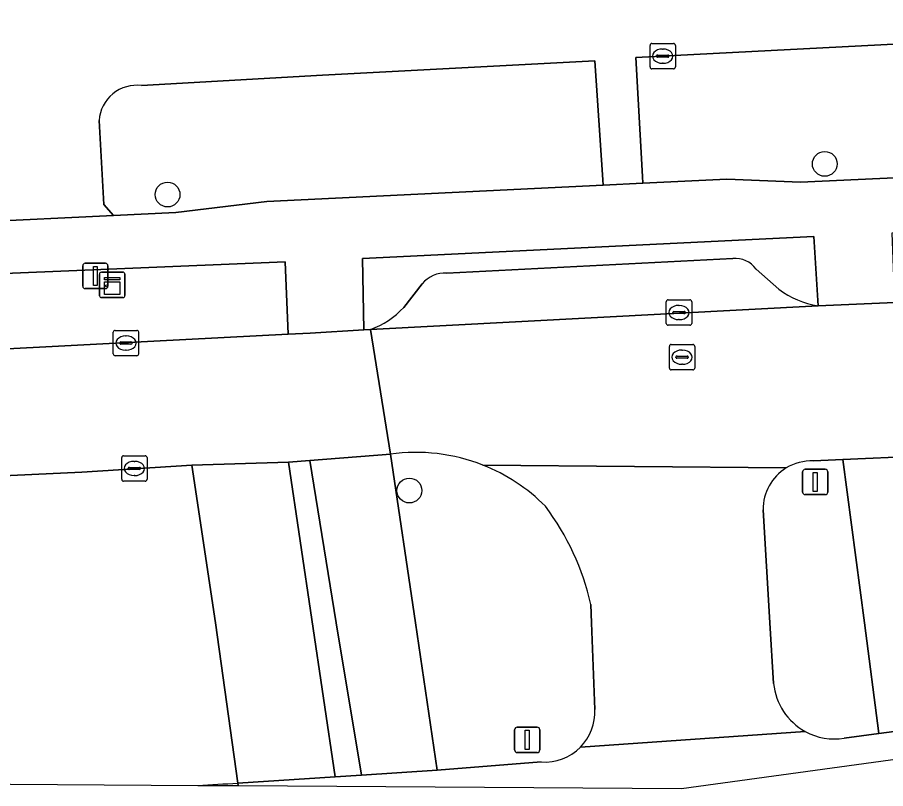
# Model space of a CAD drawing. Extents: x 162250 to 162661, y 380743 to 381606.
# Drawn here: x 162441.49 to 162475.67, y 380743.47 to 380773.85 of the extents above; entities that cross this region are included whole.
import ezdxf

# ---------------------------------------------------------------- set-up
doc = ezdxf.new("R2010")
doc.units = 0
for name, color, linetype in [('IMGEO_Berm_groen', 7, 'Continuous'), ('IMGEO_Berm_open', 7, 'Continuous'), ('IMGEO_Boom', 7, 'Continuous'), ('IMGEO_Fietspad_open', 7, 'Continuous'), ('IMGEO_Kast', 7, 'Continuous'), ('IMGEO_Kolk', 7, 'Continuous'), ('IMGEO_Lichtmast', 7, 'Continuous'), ('IMGEO_Parkeervlak_open', 7, 'Continuous'), ('IMGEO_Rijbaan_lokaal_gesloten', 7, 'Continuous'), ('IMGEO_Rioolput', 7, 'Continuous'), ('IMGEO_Verkeersbordpaal', 7, 'Continuous'), ('IMGEO_Verkeerseiland_groen', 7, 'Continuous'), ('IMGEO_Verkeerseiland_open', 7, 'Continuous'), ('IMGEO_Voetpad_open', 7, 'Continuous')]:
    doc.layers.add(name, color=color, linetype=linetype)

msp = doc.modelspace()

# ---------------------------------------------------------------- linework, layer by layer
at = {"layer": 'IMGEO_Berm_groen'}
for points in [[(162486.276, 380773.368), (162477.761, 380772.884), (162465.837, 380772.261), (162466.099, 380767.579), (162466.113, 380767.309), (162469.412, 380767.47), (162472.316, 380767.359), (162487.935, 380768.078)], [(162444.703, 380769.785), (162444.895, 380766.475), (162445.273, 380766.041), (162447.722, 380766.158), (162451.303, 380766.589), (162464.549, 380767.233), (162464.535, 380767.445), (162464.218, 380772.136)], [(162464.218, 380772.136), (162453.503, 380771.568), (162446.376, 380771.16)], [(162450.17, 380743.689), (162449.284, 380750), (162448.355, 380756.215), (162444.027, 380755.938), (162423.757, 380754.99)], [(162325.638, 380751.397), (162334.985, 380750.161), (162336.758, 380753.324), (162364.084, 380750.702), (162399.119, 380750), (162400.616, 380749.97), (162403.266, 380748.391), (162404.826, 380747.208), (162407.436, 380744.677), (162408.039, 380743.876), (162448.59, 380743.6)]]:
    msp.add_lwpolyline(points, dxfattribs=at)
for centre, radius, start, end in [((162446.189, 380769.683), 1.489, 82.7755, 176.0565), ((162423.701, 381198.036), 455.118, 273.13491, 273.33415)]:
    msp.add_arc(centre, radius, start, end, dxfattribs=at)
at = {"layer": 'IMGEO_Berm_open'}
for points in [[(162473.011, 380762.481), (162472.837, 380765.221), (162455.069, 380764.348), (162455.128, 380761.538), (162455.39, 380761.554)], [(162430.325, 380760.229), (162446.861, 380761.09), (162452.142, 380761.365), (162452.031, 380764.216), (162419.825, 380762.873)], [(162458.393, 380763.772), (162469.646, 380764.353)], [(162470.57, 380763.928), (162471.467, 380763.136)], [(162456.696, 380762.423), (162457.426, 380763.346)]]:
    msp.add_lwpolyline(points, dxfattribs=at)
for centre, radius, start, end in [((162469.732, 380763.323), 1.033, 35.8207, 94.7786), ((162458.313, 380762.644), 1.131, 85.9281, 141.6225), ((162473.587, 380765.987), 3.553, 233.3598, 260.6646), ((162454.215, 380764.736), 3.392, 290.268, 317.0109)]:
    msp.add_arc(centre, radius, start, end, dxfattribs=at)
at = {"layer": 'IMGEO_Boom'}
for centre in [(162473.272, 380768.075), (162447.398, 380766.867), (162456.92, 380755.211)]:
    msp.add_circle(centre, 0.489, dxfattribs=at)
at = {"layer": 'IMGEO_Fietspad_open'}
for points in [[(162502.821, 380768.833), (162499.808, 380768.701), (162492.632, 380768.294), (162487.935, 380768.078), (162472.316, 380767.359), (162469.412, 380767.47), (162466.113, 380767.309), (162464.549, 380767.233), (162451.303, 380766.589), (162447.722, 380766.158), (162445.273, 380766.041), (162428.839, 380765.256)], [(162419.825, 380762.873), (162452.031, 380764.216), (162452.142, 380761.365), (162453.016, 380761.41), (162455.128, 380761.538), (162455.069, 380764.348), (162472.837, 380765.221), (162473.011, 380762.481), (162476.025, 380762.613), (162475.929, 380765.357), (162492.757, 380766.179), (162492.859, 380766.185), (162499.837, 380766.57), (162499.923, 380766.575), (162504.786, 380766.884)]]:
    msp.add_lwpolyline(points, dxfattribs=at)
for points in [[(162455.03, 380744.003), (162458.007, 380744.196), (162457.155, 380750), (162456.171, 380756.641), (162452.998, 380756.389), (162454.038, 380750)], [(162476.956, 380756.559), (162473.985, 380756.43), (162474.833, 380750), (162475.405, 380745.639), (162478.415, 380746.042), (162477.877, 380750)]]:
    msp.add_lwpolyline(points, close=True, dxfattribs=at)
at = {"layer": 'IMGEO_Kast'}
for p, q in [((162444.719, 380762.883), (162444.719, 380763.724)), ((162444.719, 380763.724), (162444.719, 380762.883)), ((162444.794, 380763.808), (162445.635, 380763.808)), ((162445.635, 380763.808), (162444.794, 380763.808)), ((162445.719, 380763.733), (162445.719, 380762.892)), ((162445.719, 380762.892), (162445.719, 380763.733)), ((162445.644, 380762.808), (162444.803, 380762.808)), ((162444.803, 380762.808), (162445.644, 380762.808))]:
    msp.add_line(p, q, dxfattribs=at)
for points in [[(162444.914, 380763.598), (162445.514, 380763.598), (162445.514, 380763.513), (162444.914, 380763.513), (162444.914, 380763.598)], [(162444.914, 380763.423), (162445.514, 380763.423), (162445.514, 380762.934), (162444.914, 380762.934), (162444.914, 380763.423)]]:
    msp.add_lwpolyline(points, dxfattribs=at)
msp.add_circle((162444.998, 380763.272), 0.0377, dxfattribs=at)
for centre, start, end in [((162444.797, 380763.73), 92.4484, 184.2845), ((162444.797, 380763.73), 92.4484, 184.2845), ((162445.641, 380763.73), 2.4484, 94.2845), ((162445.641, 380763.73), 2.4484, 94.2845), ((162444.797, 380762.886), 182.4484, 274.2845), ((162444.797, 380762.886), 182.4484, 274.2845), ((162445.641, 380762.886), 272.4484, 4.2845), ((162445.641, 380762.886), 272.4484, 4.2845)]:
    msp.add_arc(centre, 0.0779, start, end, dxfattribs=at)
at = {"layer": 'IMGEO_Kolk'}
for p, q in [((162466.392, 380771.891), (162466.392, 380772.743)), ((162466.467, 380772.817), (162467.319, 380772.817)), ((162466.88, 380772.597), (162466.905, 380772.597)), ((162467.393, 380772.743), (162467.393, 380771.891)), ((162466.651, 380772.311), (162466.651, 380772.323)), ((162467.089, 380772.274), (162466.691, 380772.274)), ((162466.694, 380772.36), (162467.092, 380772.36)), ((162467.135, 380772.323), (162467.135, 380772.311)), ((162466.903, 380772.037), (162466.878, 380772.037)), ((162467.319, 380771.817), (162466.467, 380771.817)), ((162467.107, 380762.721), (162467.959, 380762.721)), ((162467.032, 380761.795), (162467.032, 380762.647)), ((162467.52, 380762.501), (162467.545, 380762.501)), ((162468.033, 380762.647), (162468.033, 380761.795)), ((162467.291, 380762.215), (162467.291, 380762.227)), ((162467.729, 380762.178), (162467.331, 380762.178)), ((162467.334, 380762.264), (162467.732, 380762.264)), ((162467.775, 380762.227), (162467.775, 380762.215)), ((162467.959, 380761.721), (162467.107, 380761.721)), ((162467.543, 380761.941), (162467.518, 380761.941)), ((162445.26, 380760.591), (162445.26, 380761.443)), ((162445.335, 380761.517), (162446.187, 380761.517)), ((162446.261, 380761.443), (162446.261, 380760.591)), ((162445.519, 380761.011), (162445.519, 380761.023)), ((162445.957, 380760.974), (162445.559, 380760.974)), ((162445.562, 380761.06), (162445.96, 380761.06)), ((162445.748, 380761.297), (162445.773, 380761.297)), ((162446.003, 380761.023), (162446.003, 380761.011)), ((162445.771, 380760.737), (162445.746, 380760.737)), ((162446.187, 380760.517), (162445.335, 380760.517)), ((162445.668, 380756.579), (162446.52, 380756.579)), ((162445.593, 380755.653), (162445.593, 380756.505)), ((162446.081, 380756.359), (162446.106, 380756.359)), ((162446.594, 380756.505), (162446.594, 380755.653)), ((162445.852, 380756.073), (162445.852, 380756.085)), ((162446.29, 380756.036), (162445.892, 380756.036)), ((162445.895, 380756.122), (162446.293, 380756.122)), ((162446.336, 380756.085), (162446.336, 380756.073)), ((162446.52, 380755.579), (162445.668, 380755.579)), ((162446.104, 380755.799), (162446.079, 380755.799))]:
    msp.add_line(p, q, dxfattribs=at)
for points in [[(162466.392, 380771.891), (162466.392, 380772.743)], [(162466.467, 380772.817), (162467.319, 380772.817)], [(162467.393, 380772.743), (162467.393, 380771.891)], [(162467.319, 380771.817), (162466.467, 380771.817)], [(162467.107, 380762.721), (162467.959, 380762.721)], [(162467.032, 380761.795), (162467.032, 380762.647)], [(162468.033, 380762.647), (162468.033, 380761.795)], [(162467.959, 380761.721), (162467.107, 380761.721)], [(162445.26, 380760.591), (162445.26, 380761.443)], [(162445.335, 380761.517), (162446.187, 380761.517)], [(162446.261, 380761.443), (162446.261, 380760.591)], [(162446.187, 380760.517), (162445.335, 380760.517)], [(162445.668, 380756.579), (162446.52, 380756.579)], [(162445.593, 380755.653), (162445.593, 380756.505)], [(162446.594, 380756.505), (162446.594, 380755.653)], [(162446.52, 380755.579), (162445.668, 380755.579)]]:
    msp.add_lwpolyline(points, dxfattribs=at)
for centre, radius, start, end in [((162466.469, 380772.741), 0.0765, 91.552, 178.448), ((162466.469, 380772.741), 0.0765, 91.552, 178.448), ((162467.317, 380772.741), 0.0765, 1.552, 88.448), ((162467.317, 380772.741), 0.0765, 1.552, 88.448), ((162466.691, 380772.32), 0.0403, 85.8775, 175.7526), ((162466.688, 380772.31), 0.0366, 178.938, 274.7102), ((162467.092, 380772.317), 0.043, 264.8664, 352.4533), ((162467.096, 380772.322), 0.0386, 1.7309, 96.639), ((162466.469, 380771.893), 0.0765, 181.552, 268.448), ((162466.469, 380771.893), 0.0765, 181.552, 268.448), ((162467.317, 380771.893), 0.0765, 271.552, 358.448), ((162467.317, 380771.893), 0.0765, 271.552, 358.448), ((162467.109, 380762.645), 0.0765, 91.552, 178.448), ((162467.109, 380762.645), 0.0765, 91.552, 178.448), ((162467.957, 380762.645), 0.0765, 1.552, 88.448), ((162467.957, 380762.645), 0.0765, 1.552, 88.448), ((162467.331, 380762.224), 0.0403, 85.8775, 175.7526), ((162467.328, 380762.214), 0.0366, 178.938, 274.7102), ((162467.732, 380762.221), 0.043, 264.8664, 352.4533), ((162467.736, 380762.226), 0.0386, 1.7309, 96.639), ((162467.109, 380761.797), 0.0765, 181.552, 268.448), ((162467.109, 380761.797), 0.0765, 181.552, 268.448), ((162467.957, 380761.797), 0.0765, 271.552, 358.448), ((162467.957, 380761.797), 0.0765, 271.552, 358.448), ((162445.337, 380761.441), 0.0765, 91.552, 178.448), ((162445.337, 380761.441), 0.0765, 91.552, 178.448), ((162446.185, 380761.441), 0.0765, 1.552, 88.448), ((162446.185, 380761.441), 0.0765, 1.552, 88.448), ((162445.559, 380761.02), 0.0403, 85.8775, 175.7526), ((162445.556, 380761.01), 0.0366, 178.938, 274.7102), ((162445.96, 380761.017), 0.043, 264.8664, 352.4533), ((162445.964, 380761.022), 0.0386, 1.7309, 96.639), ((162445.337, 380760.593), 0.0765, 181.552, 268.448), ((162445.337, 380760.593), 0.0765, 181.552, 268.448), ((162446.185, 380760.593), 0.0765, 271.552, 358.448), ((162446.185, 380760.593), 0.0765, 271.552, 358.448), ((162445.67, 380756.503), 0.0765, 91.552, 178.448), ((162445.67, 380756.503), 0.0765, 91.552, 178.448), ((162446.518, 380756.503), 0.0765, 1.552, 88.448), ((162446.518, 380756.503), 0.0765, 1.552, 88.448), ((162445.892, 380756.082), 0.0403, 85.8775, 175.7526), ((162445.889, 380756.072), 0.0366, 178.938, 274.7102), ((162446.293, 380756.079), 0.043, 264.8664, 352.4533), ((162446.297, 380756.084), 0.0386, 1.7309, 96.639), ((162445.67, 380755.655), 0.0765, 181.552, 268.448), ((162445.67, 380755.655), 0.0765, 181.552, 268.448), ((162446.518, 380755.655), 0.0765, 271.552, 358.448), ((162446.518, 380755.655), 0.0765, 271.552, 358.448)]:
    msp.add_arc(centre, radius, start, end, dxfattribs=at)
for centre, major_axis, ratio, start_param, end_param in [((162466.879, 380772.317), (-0.387, 0.002), 0.722429, 4.712389, 7.853982), ((162466.904, 380772.317), (-0.39, 0.002), 0.717154, 1.570796, 4.712389), ((162467.519, 380762.221), (-0.387, 0.002), 0.722429, 4.712389, 7.853982), ((162467.544, 380762.221), (-0.39, 0.002), 0.717154, 1.570796, 4.712389), ((162445.747, 380761.017), (-0.387, 0.002), 0.722429, 4.712389, 7.853982), ((162445.772, 380761.017), (-0.39, 0.002), 0.717154, 1.570796, 4.712389), ((162446.08, 380756.079), (-0.387, 0.002), 0.722429, 4.712389, 7.853982), ((162446.105, 380756.079), (-0.39, 0.002), 0.717154, 1.570796, 4.712389)]:
    msp.add_ellipse(centre, major_axis=major_axis, ratio=ratio, start_param=start_param, end_param=end_param, dxfattribs=at)
at = {"layer": 'IMGEO_Lichtmast'}
for p, q in [((162444.06, 380763.261), (162444.06, 380764.061)), ((162444.06, 380764.061), (162444.06, 380763.261)), ((162444.16, 380764.161), (162444.95, 380764.161)), ((162444.95, 380764.161), (162444.16, 380764.161)), ((162445.05, 380764.061), (162445.05, 380763.261)), ((162445.05, 380763.261), (162445.05, 380764.061)), ((162444.95, 380763.161), (162444.16, 380763.161)), ((162444.16, 380763.161), (162444.95, 380763.161))]:
    msp.add_line(p, q, dxfattribs=at)
msp.add_lwpolyline([(162444.48, 380764.036), (162444.63, 380764.036), (162444.63, 380763.286), (162444.48, 380763.286), (162444.48, 380764.036)], dxfattribs=at)
for centre, start, end in [((162444.16, 380764.061), 90, 180), ((162444.16, 380764.061), 90, 180), ((162444.95, 380764.061), 0, 90), ((162444.95, 380764.061), 360, 90), ((162444.16, 380763.261), 180, 270), ((162444.16, 380763.261), 180, 270), ((162444.95, 380763.261), 270, 0), ((162444.95, 380763.261), 270, 0)]:
    msp.add_arc(centre, 0.1, start, end, dxfattribs=at)
at = {"layer": 'IMGEO_Parkeervlak_open'}
for points in [[(162469.646, 380764.353), (162458.393, 380763.772)], [(162471.467, 380763.136), (162470.57, 380763.928)], [(162457.426, 380763.346), (162456.696, 380762.423)], [(162455.39, 380761.554), (162473.011, 380762.481)]]:
    msp.add_lwpolyline(points, dxfattribs=at)
for centre, radius, start, end in [((162469.732, 380763.323), 1.033, 35.8207, 94.7786), ((162458.313, 380762.644), 1.131, 85.9281, 141.6225), ((162473.587, 380765.987), 3.553, 233.3598, 260.6646), ((162454.215, 380764.736), 3.392, 290.268, 317.0109)]:
    msp.add_arc(centre, radius, start, end, dxfattribs=at)
at = {"layer": 'IMGEO_Rijbaan_lokaal_gesloten'}
for points in [[(162450.181, 380743.589), (162467.626, 380743.47), (162503.413, 380748.389), (162530.539, 380753.513), (162551.953, 380757.558), (162603.709, 380767.765), (162603.142, 380770.658), (162586.784, 380766.654), (162577.823, 380764.52), (162565.725, 380761.839), (162555.492, 380759.638), (162545.049, 380757.511), (162526.321, 380753.781)], [(162552.449, 380766.987), (162550.734, 380766.707), (162549.969, 380766.613), (162547.47, 380766.414), (162533.114, 380765.668), (162504.423, 380764.158), (162504.19, 380764.151), (162502.951, 380764.069), (162499.985, 380763.873), (162493.042, 380763.413), (162483.461, 380762.908), (162476.189, 380762.62), (162476.025, 380762.613), (162473.011, 380762.481), (162455.39, 380761.554), (162456.171, 380756.641)], [(162423.757, 380754.99), (162444.027, 380755.938), (162448.355, 380756.215), (162452.155, 380756.323), (162452.998, 380756.389), (162456.171, 380756.641), (162455.39, 380761.554), (162455.128, 380761.538), (162453.016, 380761.41), (162452.142, 380761.365), (162446.861, 380761.09), (162430.325, 380760.229), (162427.428, 380760.089)], [(162472.823, 380756.374), (162473.985, 380756.43), (162476.956, 380756.559), (162490.431, 380757.277), (162500, 380757.972), (162501.537, 380758.083), (162503.771, 380758.251), (162520.269, 380759.398), (162528.481, 380759.975), (162538.704, 380760.727)], [(162459.811, 380756.214), (162471.751, 380756.099)], [(162471.751, 380756.099), (162459.811, 380756.214)], [(162471.258, 380747.616), (162471.114, 380750), (162470.846, 380754.456)], [(162464.061, 380750.727), (162464.089, 380750), (162464.22, 380746.587)], [(162506.507, 380750), (162500, 380748.938), (162494.829, 380748.158), (162478.415, 380746.042), (162475.405, 380745.639), (162474.04, 380745.457)], [(162463.651, 380745.101), (162472.502, 380745.724)], [(162472.502, 380745.724), (162463.651, 380745.101)], [(162462.106, 380744.523), (162458.007, 380744.196), (162455.03, 380744.003), (162453.998, 380743.936), (162450.17, 380743.689), (162450.181, 380743.589)], [(162448.59, 380743.6), (162450.181, 380743.589)], [(162450.181, 380743.589), (162450.17, 380743.689)]]:
    msp.add_lwpolyline(points, dxfattribs=at)
for centre, radius, start, end in [((162457.182, 380749.534), 7.179, 68.5207, 98.0979), ((162457.187, 380749.555), 7.157, 44.7286, 68.4951), ((162472.735, 380754.489), 1.887, 87.3381, 121.4375), ((162472.74, 380754.483), 1.894, 121.4766, 180.8296), ((162454.226, 380748.521), 10.079, 12.6414, 37.0348), ((162473.655, 380747.837), 2.408, 185.2739, 241.3764), ((162462.25, 380746.489), 1.972, 315.2551, 2.8405), ((162473.659, 380747.828), 2.402, 241.186, 279.1169), ((162462.258, 380746.471), 1.954, 265.5458, 315.4769), ((162423.701, 381198.036), 455.118, 273.13491, 273.33415)]:
    msp.add_arc(centre, radius, start, end, dxfattribs=at)
at = {"layer": 'IMGEO_Rioolput'}
for p, q in [((162467.154, 380760.036), (162467.154, 380760.888)), ((162467.229, 380760.962), (162468.081, 380760.962)), ((162467.642, 380760.742), (162467.667, 380760.742)), ((162468.155, 380760.888), (162468.155, 380760.036)), ((162467.413, 380760.456), (162467.413, 380760.468)), ((162467.851, 380760.419), (162467.453, 380760.419)), ((162467.456, 380760.505), (162467.854, 380760.505)), ((162467.897, 380760.468), (162467.897, 380760.456)), ((162468.081, 380759.962), (162467.229, 380759.962)), ((162467.665, 380760.182), (162467.64, 380760.182))]:
    msp.add_line(p, q, dxfattribs=at)
for points in [[(162467.154, 380760.036), (162467.154, 380760.888)], [(162467.229, 380760.962), (162468.081, 380760.962)], [(162468.155, 380760.888), (162468.155, 380760.036)], [(162468.081, 380759.962), (162467.229, 380759.962)]]:
    msp.add_lwpolyline(points, dxfattribs=at)
for centre, radius, start, end in [((162467.231, 380760.886), 0.0765, 91.552, 178.448), ((162467.231, 380760.886), 0.0765, 91.552, 178.448), ((162468.079, 380760.886), 0.0765, 1.552, 88.448), ((162468.079, 380760.886), 0.0765, 1.552, 88.448), ((162467.453, 380760.465), 0.0403, 85.8775, 175.7526), ((162467.45, 380760.455), 0.0366, 178.938, 274.7102), ((162467.854, 380760.462), 0.043, 264.8664, 352.4533), ((162467.858, 380760.467), 0.0386, 1.7309, 96.639), ((162467.231, 380760.038), 0.0765, 181.552, 268.448), ((162467.231, 380760.038), 0.0765, 181.552, 268.448), ((162468.079, 380760.038), 0.0765, 271.552, 358.448), ((162468.079, 380760.038), 0.0765, 271.552, 358.448)]:
    msp.add_arc(centre, radius, start, end, dxfattribs=at)
for centre, major_axis, ratio, start_param, end_param in [((162467.641, 380760.462), (-0.387, 0.002), 0.722429, 4.712389, 7.853982), ((162467.666, 380760.462), (-0.39, 0.002), 0.717154, 1.570796, 4.712389)]:
    msp.add_ellipse(centre, major_axis=major_axis, ratio=ratio, start_param=start_param, end_param=end_param, dxfattribs=at)
at = {"layer": 'IMGEO_Verkeersbordpaal'}
for p, q in [((162472.4, 380755.148), (162472.4, 380755.948)), ((162472.4, 380755.948), (162472.4, 380755.148)), ((162472.5, 380756.048), (162473.29, 380756.048)), ((162473.29, 380756.048), (162472.5, 380756.048)), ((162473.39, 380755.948), (162473.39, 380755.148)), ((162473.39, 380755.148), (162473.39, 380755.948)), ((162473.29, 380755.048), (162472.5, 380755.048)), ((162472.5, 380755.048), (162473.29, 380755.048)), ((162461.063, 380744.992), (162461.063, 380745.792)), ((162461.063, 380745.792), (162461.063, 380744.992)), ((162461.163, 380745.892), (162461.953, 380745.892)), ((162461.953, 380745.892), (162461.163, 380745.892)), ((162462.053, 380745.792), (162462.053, 380744.992)), ((162462.053, 380744.992), (162462.053, 380745.792)), ((162461.953, 380744.892), (162461.163, 380744.892)), ((162461.163, 380744.892), (162461.953, 380744.892))]:
    msp.add_line(p, q, dxfattribs=at)
for points in [[(162472.82, 380755.923), (162472.97, 380755.923), (162472.97, 380755.173), (162472.82, 380755.173), (162472.82, 380755.923)], [(162461.483, 380745.767), (162461.633, 380745.767), (162461.633, 380745.017), (162461.483, 380745.017), (162461.483, 380745.767)]]:
    msp.add_lwpolyline(points, dxfattribs=at)
for centre, start, end in [((162472.5, 380755.948), 90, 180), ((162472.5, 380755.948), 90, 180), ((162473.29, 380755.948), 0, 90), ((162473.29, 380755.948), 360, 90), ((162472.5, 380755.148), 180, 270), ((162472.5, 380755.148), 180, 270), ((162473.29, 380755.148), 270, 0), ((162473.29, 380755.148), 270, 0), ((162461.163, 380745.792), 90, 180), ((162461.163, 380745.792), 90, 180), ((162461.953, 380745.792), 0, 90), ((162461.953, 380745.792), 360, 90), ((162461.163, 380744.992), 180, 270), ((162461.163, 380744.992), 180, 270), ((162461.953, 380744.992), 270, 0), ((162461.953, 380744.992), 270, 0)]:
    msp.add_arc(centre, 0.1, start, end, dxfattribs=at)
at = {"layer": 'IMGEO_Verkeerseiland_groen'}
for points in [[(162456.171, 380756.641), (162457.155, 380750), (162458.007, 380744.196), (162462.106, 380744.523)], [(162473.985, 380756.43), (162472.823, 380756.374)], [(162474.04, 380745.457), (162475.405, 380745.639), (162474.833, 380750), (162473.985, 380756.43)], [(162470.846, 380754.456), (162471.114, 380750), (162471.258, 380747.616)], [(162464.22, 380746.587), (162464.089, 380750), (162464.061, 380750.727)]]:
    msp.add_lwpolyline(points, dxfattribs=at)
for centre, radius, start, end in [((162457.182, 380749.534), 7.179, 68.5207, 98.0979), ((162457.187, 380749.555), 7.157, 44.7286, 68.4951), ((162472.735, 380754.489), 1.887, 87.3381, 121.4375), ((162472.74, 380754.483), 1.894, 121.4766, 180.8296), ((162454.226, 380748.521), 10.079, 12.6414, 37.0348), ((162473.655, 380747.837), 2.408, 185.2739, 241.3764), ((162462.25, 380746.489), 1.972, 315.2551, 2.8405), ((162473.659, 380747.828), 2.402, 241.186, 279.1169), ((162462.258, 380746.471), 1.954, 265.5458, 315.4769)]:
    msp.add_arc(centre, radius, start, end, dxfattribs=at)
at = {"layer": 'IMGEO_Verkeerseiland_open'}
msp.add_lwpolyline([(162452.998, 380756.389), (162452.155, 380756.323), (162453.998, 380743.936), (162455.03, 380744.003), (162454.038, 380750)], close=True, dxfattribs=at)
at = {"layer": 'IMGEO_Voetpad_open'}
for points in [[(162432.952, 380772.098), (162431.797, 380772.092), (162431.756, 380775.09), (162428.645, 380775.112), (162428.713, 380770.229), (162428.715, 380770.054), (162428.749, 380767.884), (162428.839, 380765.256), (162445.273, 380766.041), (162444.895, 380766.475), (162444.703, 380769.785)], [(162464.218, 380772.136), (162464.535, 380767.445), (162464.549, 380767.233), (162466.113, 380767.309), (162466.099, 380767.579), (162465.837, 380772.261), (162477.761, 380772.884), (162486.276, 380773.368)], [(162446.376, 380771.16), (162453.503, 380771.568), (162464.218, 380772.136)]]:
    msp.add_lwpolyline(points, dxfattribs=at)
msp.add_lwpolyline([(162452.155, 380756.323), (162448.355, 380756.215), (162449.284, 380750), (162450.17, 380743.689), (162453.998, 380743.936)], close=True, dxfattribs=at)
msp.add_arc((162446.189, 380769.683), 1.489, 82.7755, 176.0565, dxfattribs=at)

doc.saveas('drawing.dxf')
